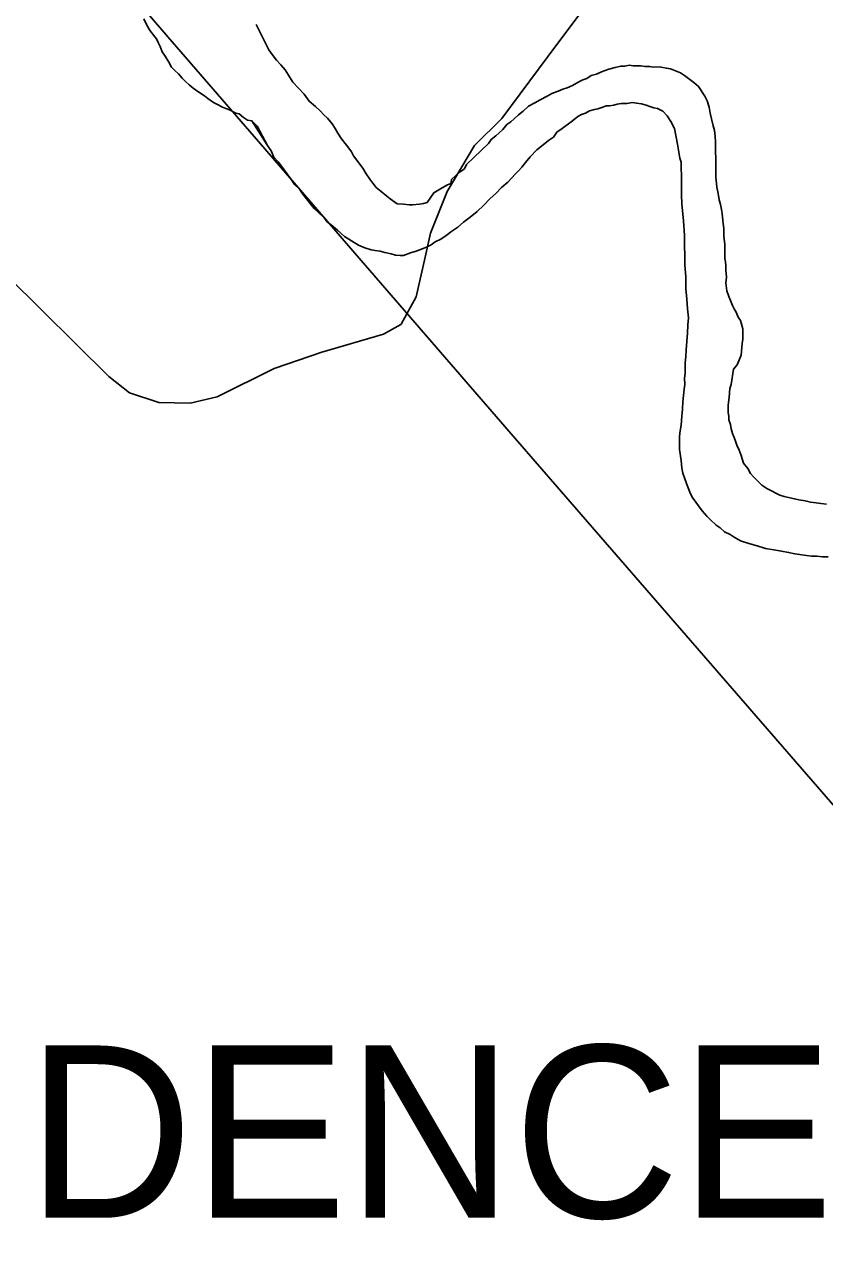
# Model space of a CAD drawing. Extents: x -561 to 1170, y 0 to 846.
# Drawn here: x 292.2 to 298.46, y 166.58 to 176.12 of the extents above; entities that cross this region are included whole.
import ezdxf

# ---------------------------------------------------------------- set-up
doc = ezdxf.new("R2010")
doc.units = 0
for name, color, linetype in [('GM_X_City_Street', 7, 'Continuous'), ('GM_X_Corporation_Text', 7, 'Continuous'), ('GM_X_Major_River', 7, 'Continuous'), ('GM_X_Rail_Line', 7, 'Continuous')]:
    doc.layers.add(name, color=color, linetype=linetype)

msp = doc.modelspace()

# ---------------------------------------------------------------- linework, layer by layer
at = {"layer": 'GM_X_City_Street'}
for points in [[(295.3362, 174.2987), (295.379, 174.4859), (295.5084, 174.8131), (295.7218, 175.1721), (295.9372, 175.3852), (296.3686, 175.9631), (296.535, 176.1854), (296.7218, 176.4453), (296.8143, 176.5599), (296.9326, 176.6856), (297.1101, 176.8113), (297.4, 176.9292), (297.6242, 176.996), (297.8843, 177.0318), (298.0463, 177.0479)], [(295.1477, 173.7719), (295.2649, 173.9874), (295.3362, 174.2987)], [(292.0702, 174.1434), (292.8577, 173.3634), (293.0212, 173.234), (293.2495, 173.1579), (293.4967, 173.1541), (293.706, 173.2036), (294.1541, 173.4243), (294.5269, 173.5537), (295.01, 173.6944), (295.147, 173.7705), (295.1477, 173.7719)]]:
    msp.add_lwpolyline(points, dxfattribs=at)
at = {"layer": 'GM_X_Major_River'}
for points in [[(293.1334, 176.1636), (293.1557, 176.1151), (293.1834, 176.0721), (293.2109, 176.0345), (293.2329, 176.0077), (293.2441, 175.9807), (293.2608, 175.9484), (293.2776, 175.9053), (293.2997, 175.8731), (293.3274, 175.8246), (293.3496, 175.787), (293.377, 175.7602), (293.4045, 175.7334), (293.432, 175.7013), (293.4594, 175.6745), (293.4869, 175.6478), (293.5197, 175.6211), (293.5634, 175.5891), (293.6071, 175.5625), (293.6344, 175.5412), (293.6782, 175.5092), (293.7109, 175.4933), (293.7491, 175.4721), (293.7763, 175.4616), (293.8035, 175.4511), (293.8525, 175.4246), (293.8797, 175.4195), (293.9125, 175.3928), (293.9453, 175.3716), (293.9778, 175.3665), (294.0107, 175.3344), (294.0328, 175.3076)], [(294.1019, 175.1732), (293.9778, 175.3665), (293.9453, 175.3716), (293.9125, 175.3928), (293.8797, 175.4195), (293.8525, 175.4246), (293.8035, 175.4511), (293.7763, 175.4616), (293.7491, 175.4721), (293.7109, 175.4933), (293.6782, 175.5092), (293.6344, 175.5412), (293.6071, 175.5625), (293.5634, 175.5891), (293.5197, 175.6211), (293.4869, 175.6478), (293.4594, 175.6745), (293.432, 175.7013), (293.4045, 175.7334), (293.377, 175.7602), (293.3496, 175.787), (293.3274, 175.8246), (293.2997, 175.8731), (293.2776, 175.9053), (293.2608, 175.9484), (293.2441, 175.9807), (293.2329, 176.0077), (293.2109, 176.0345), (293.1834, 176.0721), (293.1557, 176.1151), (293.1334, 176.1636)], [(294.0122, 176.1215), (294.1114, 175.9219), (294.1392, 175.8843), (294.1724, 175.8414), (294.2056, 175.8039), (294.2387, 175.7664), (294.2665, 175.7235), (294.2999, 175.6697), (294.3441, 175.6215), (294.3883, 175.5734), (294.4271, 175.5197), (294.4765, 175.477), (294.515, 175.4451), (294.5427, 175.4129), (294.5702, 175.3862), (294.6088, 175.3433), (294.6311, 175.3057), (294.6534, 175.2681), (294.6813, 175.2251), (294.709, 175.1875), (294.7311, 175.1607), (294.7588, 175.1232), (294.7756, 175.0909), (294.8477, 174.9943), (294.8755, 174.9513), (294.9033, 174.9083), (294.9255, 174.8761), (294.9531, 174.844), (294.9916, 174.812), (295.0356, 174.7746), (295.0631, 174.7533), (295.1179, 174.7162), (295.1668, 174.7115), (295.2102, 174.7067), (295.2373, 174.7071), (295.2914, 174.7133), (295.3239, 174.7192), (295.3509, 174.725), (295.4039, 174.8018), (295.4683, 174.8407), (295.5113, 174.863), (295.5382, 174.8743), (295.5431, 174.9068), (295.6018, 174.962), (295.6448, 174.9897), (295.6605, 175.0225), (295.8313, 175.1877), (295.8525, 175.2206), (295.89, 175.2483), (295.9167, 175.2704), (295.9434, 175.2979), (295.9753, 175.3363), (296.0075, 175.3585), (296.0342, 175.3806), (296.0662, 175.4136), (296.1038, 175.4413), (296.1465, 175.4799), (296.1948, 175.5077), (296.2379, 175.5301), (296.2916, 175.5579), (296.3292, 175.5802), (296.3777, 175.5972), (296.4154, 175.614), (296.4478, 175.6254), (296.4909, 175.6422), (296.5392, 175.6701), (296.5715, 175.6868), (296.6038, 175.6982), (296.636, 175.7203), (296.6792, 175.7318), (296.7168, 175.7486), (296.7761, 175.7712), (296.8247, 175.7828), (296.8679, 175.7942), (296.9005, 175.7948), (296.9329, 175.8006), (296.9655, 175.7957), (296.998, 175.7962), (297.0252, 175.7966), (297.0577, 175.7916), (297.0957, 175.7922), (297.1229, 175.7872), (297.1717, 175.7879), (297.1989, 175.7829), (297.2261, 175.7778), (297.2586, 175.7729), (297.2969, 175.7572), (297.3351, 175.7415), (297.368, 175.7202), (297.4393, 175.6671), (297.4778, 175.6351), (297.5278, 175.5599), (297.5447, 175.5221), (297.5618, 175.4736), (297.568, 175.4248), (297.5795, 175.3816), (297.5912, 175.3276), (297.6027, 175.2898), (297.6088, 175.2464), (297.6096, 175.1976), (297.6107, 175.1326)], [(294.0122, 176.1215), (294.1114, 175.9219), (294.1392, 175.8843), (294.1724, 175.8414), (294.2056, 175.8039), (294.2387, 175.7664), (294.2665, 175.7235), (294.2999, 175.6697), (294.3441, 175.6215), (294.3883, 175.5734), (294.4271, 175.5197), (294.4765, 175.477), (294.515, 175.4451), (294.5427, 175.4129), (294.5702, 175.3862), (294.6088, 175.3433), (294.6311, 175.3057), (294.6534, 175.2681), (294.6813, 175.2251), (294.709, 175.1875), (294.7311, 175.1607), (294.7588, 175.1232), (294.7756, 175.0909), (294.8477, 174.9943), (294.8755, 174.9513), (294.9033, 174.9083), (294.9255, 174.8761), (294.9531, 174.844), (294.9916, 174.812), (295.0356, 174.7746), (295.0631, 174.7533), (295.1179, 174.7162), (295.1668, 174.7115), (295.2102, 174.7067), (295.2373, 174.7071), (295.2914, 174.7133), (295.3239, 174.7192), (295.3509, 174.725), (295.4039, 174.8018), (295.4683, 174.8407), (295.5113, 174.863), (295.5382, 174.8743), (295.5431, 174.9068), (295.6018, 174.962), (295.6448, 174.9897), (295.6605, 175.0225), (295.8313, 175.1877), (295.8525, 175.2206), (295.89, 175.2483), (295.9167, 175.2704), (295.9434, 175.2979), (295.9753, 175.3363), (296.0075, 175.3585), (296.0342, 175.3806), (296.0662, 175.4136), (296.1038, 175.4413), (296.1465, 175.4799), (296.1948, 175.5077), (296.2379, 175.5301), (296.2916, 175.5579), (296.3292, 175.5802), (296.3777, 175.5972), (296.4154, 175.614), (296.4478, 175.6254), (296.4909, 175.6422), (296.5392, 175.6701), (296.5715, 175.6868), (296.6038, 175.6982), (296.636, 175.7203), (296.6792, 175.7318), (296.7168, 175.7486), (296.7761, 175.7712), (296.8247, 175.7828), (296.8679, 175.7942), (296.9005, 175.7948), (296.9329, 175.8006), (296.9655, 175.7957), (296.998, 175.7962), (297.0252, 175.7966), (297.0577, 175.7916), (297.0957, 175.7922), (297.1229, 175.7872), (297.1717, 175.7879), (297.1989, 175.7829), (297.2261, 175.7778), (297.2586, 175.7729), (297.2969, 175.7572), (297.3351, 175.7415), (297.368, 175.7202), (297.4393, 175.6671), (297.4778, 175.6351), (297.5278, 175.5599), (297.5447, 175.5221), (297.5618, 175.4736), (297.568, 175.4248), (297.5795, 175.3816), (297.5912, 175.3276), (297.6027, 175.2898), (297.6088, 175.2464), (297.6096, 175.1976), (297.6107, 175.1326)], [(294.0199, 175.3239), (294.1019, 175.1732), (294.1298, 175.1302), (294.1522, 175.0817), (294.1854, 175.0442), (294.2186, 175.0013), (294.2519, 174.953), (294.2851, 174.9101), (294.3129, 174.8671), (294.3515, 174.8297), (294.3793, 174.7921), (294.407, 174.7546), (294.4347, 174.717), (294.4678, 174.6795), (294.5009, 174.6474), (294.545, 174.6047), (294.5726, 174.5726), (294.6, 174.5513), (294.6496, 174.5086), (294.7045, 174.4606), (294.8141, 174.3917), (294.8632, 174.3707), (294.9123, 174.3551), (294.9449, 174.3502), (294.983, 174.3453), (295.0211, 174.335), (295.07, 174.3249), (295.1027, 174.3145), (295.1407, 174.3097), (295.1679, 174.3101), (295.2217, 174.3326), (295.2649, 174.3441), (295.308, 174.361), (295.3511, 174.3779), (295.3834, 174.3946), (295.4155, 174.4168), (295.4585, 174.4391), (295.5015, 174.4669), (295.5443, 174.5001), (295.5926, 174.5333), (295.6353, 174.5719), (295.6889, 174.6107), (295.7424, 174.6548), (295.7958, 174.7044), (295.8438, 174.754), (295.8919, 174.7981), (295.9346, 174.8421), (295.9827, 174.8862), (296.0147, 174.9192), (296.0413, 174.9467), (296.068, 174.9743), (296.0946, 175.0017), (296.1211, 175.0401), (296.1583, 175.0841), (296.2117, 175.1391), (296.2599, 175.1778), (296.3027, 175.211), (296.3402, 175.2386), (296.3667, 175.277), (296.4096, 175.3047), (296.4899, 175.3656), (296.5328, 175.3988), (296.5596, 175.4154), (296.592, 175.4268), (296.6242, 175.4435), (296.662, 175.4549), (296.689, 175.4607), (296.7268, 175.4721), (296.7537, 175.4834), (296.7808, 175.4838), (296.8133, 175.4897), (296.8403, 175.4955), (296.8727, 175.5014), (296.916, 175.5021), (296.9593, 175.5081), (296.9919, 175.5032), (297.03, 175.4983), (297.0681, 175.488), (297.0954, 175.4776), (297.1281, 175.4672), (297.1553, 175.4621), (297.199, 175.4411), (297.2321, 175.4036), (297.2599, 175.3607), (297.2879, 175.3068), (297.3116, 175.1824), (297.3297, 175.0742), (297.3411, 175.0418), (297.3435, 174.8899), (297.3452, 174.7869), (297.3463, 174.7164), (297.3594, 174.581), (297.3666, 174.4672), (297.3681, 174.3804), (297.3691, 174.3153), (297.3704, 174.234), (297.3773, 174.1473), (297.3789, 174.0497)], [(297.3789, 174.0497), (297.3773, 174.1473), (297.3704, 174.234), (297.3691, 174.3153), (297.3681, 174.3804), (297.3666, 174.4672), (297.3594, 174.581), (297.3463, 174.7164), (297.3452, 174.7869), (297.3435, 174.8899), (297.3411, 175.0418), (297.3297, 175.0742), (297.3116, 175.1824), (297.2879, 175.3068), (297.2599, 175.3607), (297.2321, 175.4036), (297.199, 175.4411), (297.1553, 175.4621), (297.1281, 175.4672), (297.0954, 175.4776), (297.0681, 175.488), (297.03, 175.4983), (296.9919, 175.5032), (296.9593, 175.5081), (296.916, 175.5021), (296.8727, 175.5014), (296.8403, 175.4955), (296.8133, 175.4897), (296.7808, 175.4838), (296.7537, 175.4834), (296.7268, 175.4721), (296.689, 175.4607), (296.662, 175.4549), (296.6242, 175.4435), (296.592, 175.4268), (296.5596, 175.4154), (296.5328, 175.3988), (296.4899, 175.3656), (296.4096, 175.3047), (296.3667, 175.277), (296.3402, 175.2386), (296.3027, 175.211), (296.2599, 175.1778), (296.2117, 175.1391), (296.1583, 175.0841), (296.1211, 175.0401), (296.0946, 175.0017), (296.068, 174.9743), (296.0413, 174.9467), (296.0147, 174.9192), (295.9827, 174.8862), (295.9346, 174.8421), (295.8919, 174.7981), (295.8438, 174.754), (295.7958, 174.7044), (295.7424, 174.6548), (295.6889, 174.6107), (295.6353, 174.5719), (295.5926, 174.5333), (295.5443, 174.5001), (295.5015, 174.4669), (295.4585, 174.4391), (295.4155, 174.4168), (295.3834, 174.3946), (295.3511, 174.3779), (295.308, 174.361), (295.2649, 174.3441), (295.2217, 174.3326), (295.1679, 174.3101), (295.1407, 174.3097), (295.1027, 174.3145), (295.07, 174.3249), (295.0211, 174.335), (294.983, 174.3453), (294.9449, 174.3502), (294.9123, 174.3551), (294.8632, 174.3707), (294.8141, 174.3917), (294.7045, 174.4606), (294.6496, 174.5086), (294.6, 174.5513), (294.5726, 174.5726), (294.545, 174.6047), (294.5009, 174.6474), (294.4678, 174.6795), (294.4347, 174.717), (294.407, 174.7546), (294.3793, 174.7921), (294.3515, 174.8297), (294.3129, 174.8671), (294.2851, 174.9101), (294.2519, 174.953), (294.2186, 175.0013), (294.1854, 175.0442), (294.1522, 175.0817), (294.1298, 175.1302), (294.1019, 175.1732)], [(297.6107, 175.1326), (297.6118, 175.062), (297.6129, 174.9915), (297.614, 174.9265), (297.6207, 174.8452), (297.6324, 174.7965), (297.6386, 174.7478), (297.6501, 174.71), (297.6561, 174.6721), (297.6621, 174.6397), (297.6684, 174.5855), (297.6748, 174.5205), (297.6758, 174.4609), (297.6823, 174.3959), (297.6834, 174.3254), (297.6841, 174.2874), (297.6899, 174.2604), (297.6904, 174.2332), (297.691, 174.1953), (297.6973, 174.1411), (297.6925, 174.0977), (297.699, 174.0327), (297.716, 173.9895), (297.7274, 173.9571), (297.7442, 173.9194), (297.7555, 173.8925), (297.7722, 173.8656), (297.7891, 173.8279), (297.8058, 173.801), (297.8231, 173.7361), (297.8239, 173.6874), (297.8245, 173.6548), (297.8196, 173.6222), (297.8102, 173.5298), (297.7789, 173.4534), (297.7523, 173.4205), (297.7326, 173.3009), (297.7223, 173.2682), (297.7181, 173.1976), (297.7082, 173.1378), (297.7091, 173.0781), (297.715, 173.0511), (297.7154, 173.024), (297.7269, 172.9862), (297.7329, 172.9537), (297.7443, 172.9159), (297.7557, 172.8835), (297.767, 172.8566), (297.7783, 172.8242), (297.7952, 172.7865), (297.8121, 172.7433), (297.8294, 172.6839), (297.8626, 172.641), (297.8849, 172.6034), (297.9071, 172.5766), (297.9401, 172.5445), (297.9732, 172.5124), (298.0115, 172.4859), (298.0553, 172.4648), (298.0826, 172.4489), (298.1154, 172.4332), (298.1481, 172.4228), (298.2624, 172.3974), (298.3114, 172.3872), (298.3549, 172.377), (298.3984, 172.3722), (298.4364, 172.3674), (298.4798, 172.3626)], [(297.6107, 175.1326), (297.6118, 175.062), (297.6129, 174.9915), (297.614, 174.9265), (297.6207, 174.8452), (297.6324, 174.7965), (297.6386, 174.7478), (297.6501, 174.71), (297.6561, 174.6721), (297.6621, 174.6397), (297.6684, 174.5855), (297.6748, 174.5205), (297.6758, 174.4609), (297.6823, 174.3959), (297.6834, 174.3254), (297.6841, 174.2874), (297.6899, 174.2604), (297.6904, 174.2332), (297.691, 174.1953), (297.6973, 174.1411), (297.6925, 174.0977), (297.699, 174.0327), (297.716, 173.9895), (297.7274, 173.9571), (297.7442, 173.9194), (297.7555, 173.8925), (297.7722, 173.8656), (297.7891, 173.8279), (297.8058, 173.801), (297.8231, 173.7361), (297.8239, 173.6874), (297.8245, 173.6548), (297.8196, 173.6222), (297.8102, 173.5298), (297.7789, 173.4534), (297.7523, 173.4205), (297.7326, 173.3009), (297.7223, 173.2682), (297.7181, 173.1976), (297.7082, 173.1378), (297.7091, 173.0781), (297.715, 173.0511), (297.7154, 173.024), (297.7269, 172.9862), (297.7329, 172.9537), (297.7443, 172.9159), (297.7557, 172.8835), (297.767, 172.8566), (297.7783, 172.8242), (297.7952, 172.7865), (297.8121, 172.7433), (297.8294, 172.6839), (297.8626, 172.641), (297.8849, 172.6034), (297.9071, 172.5766), (297.9401, 172.5445), (297.9732, 172.5124), (298.0115, 172.4859), (298.0553, 172.4648), (298.0826, 172.4489), (298.1154, 172.4332), (298.1481, 172.4228), (298.2624, 172.3974), (298.3114, 172.3872), (298.3549, 172.377), (298.3984, 172.3722), (298.4364, 172.3674), (298.4798, 172.3626)], [(297.3789, 174.0497), (297.3856, 173.9684), (297.3922, 173.8926), (297.3988, 173.8221), (297.3943, 173.7678), (297.3899, 173.7027), (297.3856, 173.6375), (297.3812, 173.5724), (297.3767, 173.518), (297.372, 173.4692), (297.3727, 173.4258), (297.3733, 173.3878), (297.3685, 173.3498), (297.3693, 173.301), (297.3645, 173.2629), (297.3599, 173.214), (297.3553, 173.1652), (297.3508, 173.1054), (297.3463, 173.0511), (297.342, 172.9805), (297.3321, 172.9207), (297.3273, 172.8881), (297.3288, 172.7904), (297.3411, 172.7039), (297.3475, 172.6443), (297.3535, 172.6064), (297.382, 172.5254), (297.4102, 172.4553), (297.4271, 172.4176), (297.5047, 172.3103), (297.5434, 172.2674), (297.5709, 172.2407), (297.615, 172.198), (297.6479, 172.1768), (297.6809, 172.1447), (297.7246, 172.1236), (297.7575, 172.1024), (297.8067, 172.076), (297.8721, 172.0553), (297.9375, 172.0346), (298.003, 172.0138), (298.0682, 172.0039), (298.128, 171.994), (298.1824, 171.9839), (298.2314, 171.9738), (298.2693, 171.9689), (298.3238, 171.9589), (298.3618, 171.954), (298.4052, 171.9546), (298.4486, 171.9499), (298.492, 171.9505)], [(298.492, 171.9505), (298.4486, 171.9499), (298.4052, 171.9546), (298.3618, 171.954), (298.3238, 171.9589), (298.2693, 171.9689), (298.2314, 171.9738), (298.1824, 171.9839), (298.128, 171.994), (298.0682, 172.0039), (298.003, 172.0138), (297.9375, 172.0346), (297.8721, 172.0553), (297.8067, 172.076), (297.7575, 172.1024), (297.7246, 172.1236), (297.6809, 172.1447), (297.6479, 172.1768), (297.615, 172.198), (297.5709, 172.2407), (297.5434, 172.2674), (297.5047, 172.3103), (297.4271, 172.4176), (297.4102, 172.4553), (297.382, 172.5254), (297.3535, 172.6064), (297.3475, 172.6443), (297.3411, 172.7039), (297.3288, 172.7904), (297.3273, 172.8881), (297.3321, 172.9207), (297.342, 172.9805), (297.3463, 173.0511), (297.3508, 173.1054), (297.3553, 173.1652), (297.3599, 173.214), (297.3645, 173.2629), (297.3693, 173.301), (297.3685, 173.3498), (297.3733, 173.3878), (297.3727, 173.4258), (297.372, 173.4692), (297.3767, 173.518), (297.3812, 173.5724), (297.3856, 173.6375), (297.3899, 173.7027), (297.3943, 173.7678), (297.3988, 173.8221), (297.3922, 173.8926), (297.3856, 173.9684), (297.3789, 174.0497)]]:
    msp.add_lwpolyline(points, dxfattribs=at)
at = {"layer": 'GM_X_Rail_Line'}
msp.add_lwpolyline([(300.1575, 166.4801), (299.9984, 167.0745), (299.8069, 167.7711), (299.7442, 167.9685), (299.6884, 168.131), (299.6188, 168.3121), (299.5584, 168.4642), (299.4945, 168.607), (299.404, 168.7881), (299.3088, 168.9611), (299.2298, 169.0935), (299.1335, 169.2421), (298.9814, 169.458), (298.8711, 169.5973), (298.7631, 169.7309), (298.5971, 169.9306), (296.0104, 172.9131), (294.7844, 174.3284), (294.0321, 175.2026), (293.3204, 176.0234), (292.6656, 176.7897)], dxfattribs=at)

# ---------------------------------------------------------------- texts
at = {"layer": 'GM_X_Corporation_Text'}
msp.add_text('INDEPENDENCE', height=1.35, rotation=0.00001, dxfattribs=at).set_placement((284.1902, 166.7712))

doc.saveas('drawing.dxf')
